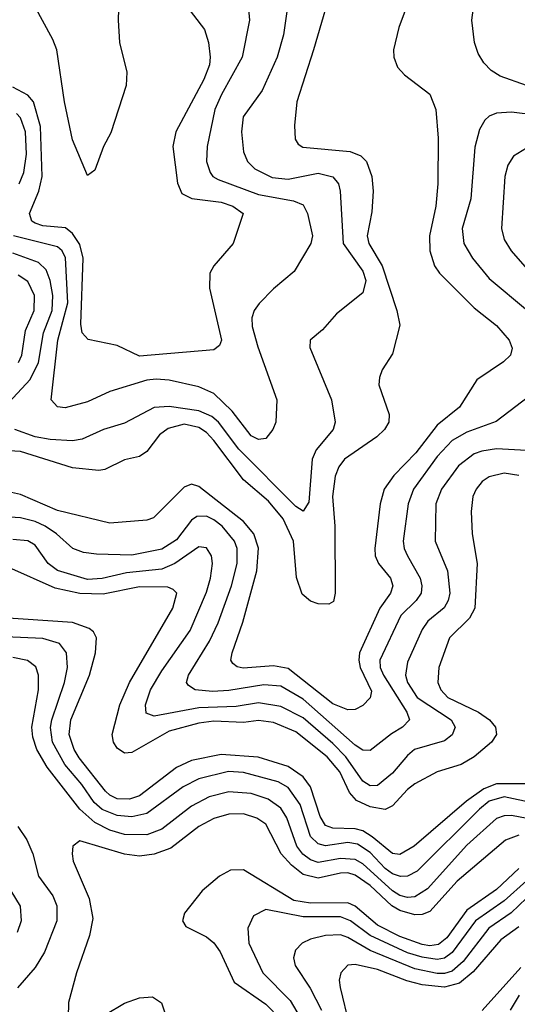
# Model space of a CAD drawing. Header units: inches. Extents: x 1308407 to 1441228, y 959628 to 1036311.
# Tile 313 of 656: x 1356668 to 1358006, y 1011065 to 1013711. Entities that reach past the tile are written whole.
import ezdxf

# ---------------------------------------------------------------- set-up
doc = ezdxf.new("R2010")
doc.units = ezdxf.units.IN
doc.header["$MEASUREMENT"] = 0
doc.layers.add('B3051', color=7, linetype='Continuous')

msp = doc.modelspace()

# ---------------------------------------------------------------- linework, layer by layer
at = {"layer": 'B3051', "color": 5}
for points, elevation in [([(1357515.7, 1013830), (1357458.1, 1013630), (1357413.3, 1013490), (1357406.9, 1013426.8), (1357408.9, 1013390), (1357416.9, 1013376.9), (1357428.8, 1013368.8), (1357556.6, 1013356.6), (1357584.9, 1013344.9), (1357599.8, 1013330), (1357614.2, 1013290), (1357617.8, 1013250), (1357614.6, 1013194.6), (1357602.1, 1013130), (1357606.1, 1013110), (1357641.9, 1013050), (1357681.6, 1012930), (1357689.5, 1012890.5), (1357670, 1012813.6), (1357642.3, 1012770), (1357634.8, 1012750), (1357633.5, 1012730), (1357661.3, 1012650), (1357659.8, 1012630), (1357648.8, 1012610), (1357627.7, 1012590), (1357541, 1012530), (1357525.9, 1012510), (1357515.6, 1012484.4), (1357508.7, 1012430), (1357515.3, 1012350), (1357515.9, 1012170), (1357511.9, 1012148.1), (1357499.2, 1012140.8), (1357470, 1012141.6), (1357450, 1012148.4), (1357427, 1012167), (1357412.4, 1012212.4), (1357403.8, 1012310), (1357376.5, 1012370), (1357337, 1012417), (1357270, 1012474.5), (1357190, 1012580.3), (1357170, 1012601.6), (1357150, 1012615), (1357110, 1012624.1), (1357067.1, 1012612.9), (1357044.2, 1012595.8), (1357010, 1012551), (1356990, 1012537.5), (1356950, 1012528.7), (1356897.4, 1012502.6), (1356880.7, 1012499.3), (1356810, 1012507.1), (1356670, 1012550.7), (1356550, 1012558.2)], 2780), ([(1356936.6, 1013830), (1356932.4, 1013710), (1356936.3, 1013650), (1356955.9, 1013570), (1356954.3, 1013534.3), (1356913.3, 1013406.7), (1356893.2, 1013370), (1356870, 1013306.6), (1356850, 1013292.3), (1356810, 1013388.4), (1356788.6, 1013490), (1356767.8, 1013630), (1356757.6, 1013657.6), (1356707.5, 1013750)], 2680), ([(1358030, 1013534.1), (1357959.5, 1013559.5), (1357934.9, 1013574.9), (1357915.1, 1013595.1), (1357900.3, 1013620.3), (1357890.3, 1013650), (1357883.6, 1013710), (1357896.9, 1013810)], 2820), ([(1357394, 1013790), (1357377.1, 1013670), (1357360.3, 1013610), (1357319.6, 1013520.4), (1357269.1, 1013450), (1357264.2, 1013410), (1357270, 1013356.3), (1357280.1, 1013330), (1357299.8, 1013310), (1357346.8, 1013286.8), (1357390, 1013282.7), (1357470, 1013298.3), (1357510, 1013288.8), (1357524.8, 1013270), (1357529.2, 1013250), (1357537.8, 1013110), (1357590, 1013035.3), (1357598.7, 1013010), (1357590, 1012977.4), (1357519.4, 1012920.6), (1357481.9, 1012878.1), (1357448.7, 1012850), (1357447.6, 1012830), (1357506.4, 1012690), (1357516.1, 1012630), (1357510.2, 1012610), (1357465.1, 1012554.9), (1357453.8, 1012530), (1357445.1, 1012414.9), (1357430, 1012390.8), (1357410, 1012403.2), (1357256.8, 1012556.8), (1357202.4, 1012630), (1357184.7, 1012644.7), (1357150, 1012660.2), (1357070, 1012671.8), (1357030, 1012668.7), (1356950, 1012627.1), (1356893.6, 1012610), (1356835.8, 1012584.2), (1356810, 1012579.3), (1356750, 1012582.9), (1356710, 1012590.6), (1356655, 1012610)], 2760), ([(1357709.5, 1013750), (1357687.2, 1013690), (1357673.2, 1013630), (1357673.8, 1013610), (1357683.7, 1013583.7), (1357702.6, 1013562.6), (1357770.7, 1013510.7), (1357786.6, 1013470), (1357792.9, 1013392.9), (1357791.9, 1013270), (1357786.5, 1013210), (1357769.7, 1013130), (1357770.1, 1013090), (1357783.1, 1013050), (1357796.6, 1013030), (1357890, 1012936.9), (1357950, 1012889.4), (1357983.7, 1012850), (1357991.4, 1012828.6), (1357987.3, 1012810), (1357968.7, 1012791.3), (1357897.1, 1012742.9), (1357850.1, 1012670), (1357790, 1012621.3), (1357733.2, 1012546.8), (1357674, 1012486), (1357648.1, 1012450), (1357637.2, 1012410), (1357622.3, 1012290), (1357623.6, 1012270), (1357632.3, 1012250), (1357665, 1012210), (1357671.3, 1012190), (1357664.8, 1012170), (1357636, 1012130), (1357581.7, 1012010), (1357579.2, 1011990), (1357583.1, 1011970), (1357613.6, 1011906.4), (1357610, 1011888.9), (1357590, 1011868.3), (1357570, 1011857.4), (1357550, 1011856.6), (1357510, 1011873), (1357390, 1011967.4), (1357350, 1011975.1), (1357268.8, 1011968.8), (1357252.3, 1011972.3), (1357241.2, 1011981.2), (1357235.9, 1011990), (1357239.4, 1012010), (1357268.2, 1012091.8), (1357305.5, 1012230), (1357310, 1012291.1), (1357297, 1012330), (1357270, 1012362.5), (1357150, 1012456.6), (1357130, 1012462.9), (1357110, 1012455.3), (1357027.9, 1012372.1), (1357010, 1012366.5), (1356910, 1012358.5), (1356770, 1012392.6), (1356670, 1012435), (1356630, 1012444)], 2820), ([(1357114.4, 1013750), (1357164.4, 1013684.4), (1357175.8, 1013650), (1357180.3, 1013610), (1357178, 1013590), (1357163.3, 1013550), (1357088, 1013410), (1357080.1, 1013370), (1357092, 1013272), (1357104, 1013244), (1357130.7, 1013230.7), (1357210, 1013220.9), (1357241.2, 1013210), (1357269.1, 1013190), (1357241.6, 1013110), (1357190.2, 1013050), (1357178.8, 1013030), (1357178.1, 1012990), (1357210.1, 1012850), (1357204.8, 1012835.2), (1357190, 1012824.2), (1356990, 1012807.2), (1356930, 1012835.4), (1356851.9, 1012851.9), (1356836.2, 1012870), (1356832.9, 1012892.9), (1356838.7, 1013070), (1356830, 1013106.6), (1356810, 1013136.8), (1356791.4, 1013151.4), (1356730, 1013157.4), (1356710, 1013164.4), (1356701, 1013170), (1356694.7, 1013190), (1356719.9, 1013250), (1356729, 1013290), (1356723.8, 1013423.8), (1356705.3, 1013490), (1356690, 1013508.4), (1356649.9, 1013530)], 2720), ([(1357282.4, 1013750), (1357285.9, 1013710), (1357266.1, 1013610), (1357210.1, 1013510), (1357192.5, 1013470), (1357171.9, 1013370), (1357170.1, 1013330), (1357180.4, 1013300.4), (1357187.6, 1013290), (1357201.8, 1013281.8), (1357310, 1013241.6), (1357404, 1013224), (1357430, 1013213.7), (1357441.6, 1013190), (1357455.5, 1013130), (1357450.7, 1013109.3), (1357405.5, 1013034.5), (1357350, 1012987.6), (1357311.8, 1012948.2), (1357298.5, 1012930), (1357292.3, 1012910), (1357293.1, 1012886.9), (1357308.2, 1012831.8), (1357359.4, 1012690), (1357356.5, 1012630), (1357348.9, 1012610), (1357330, 1012585.4), (1357310, 1012583.2), (1357290, 1012592.9), (1357239, 1012659), (1357190, 1012707), (1357150, 1012724.3), (1357070, 1012742.6), (1357034.6, 1012745.4), (1357010, 1012742), (1356910, 1012711.7), (1356850, 1012684), (1356790, 1012668.5), (1356770, 1012670.9), (1356752.9, 1012690), (1356771.1, 1012850), (1356797.2, 1012950), (1356791, 1013071), (1356782, 1013090), (1356770, 1013100.7), (1356651.3, 1013130)], 2740), ([(1356666.9, 1013270), (1356679.3, 1013300.7), (1356686.8, 1013350), (1356683.7, 1013410), (1356670, 1013447), (1356659.2, 1013459.2)], 2740), ([(1358230, 1013432.9), (1357990, 1013462.4), (1357950, 1013459.5), (1357930, 1013452.2), (1357918.6, 1013441.4), (1357903.8, 1013416.2), (1357891.5, 1013368.5), (1357880.8, 1013230), (1357857.6, 1013150), (1357861.5, 1013110), (1357885.4, 1013070), (1357930, 1013015.3), (1358032.9, 1012930)], 2840), ([(1358030, 1013365.7), (1357995.4, 1013344.6), (1357980.1, 1013319.9), (1357972.2, 1013290), (1357962.9, 1013150), (1357970, 1013120.3), (1357989.4, 1013090), (1358093.4, 1012970)], 2860), ([(1356627.3, 1012670), (1356696.2, 1012743.8), (1356718.7, 1012790), (1356732.4, 1012870), (1356755.4, 1012930), (1356757.1, 1012970), (1356750, 1013010), (1356739.1, 1013039.1), (1356718.3, 1013058.3), (1356650, 1013083.3)], 2760), ([(1356665.1, 1012790), (1356673.5, 1012810), (1356683.8, 1012876.2), (1356707.4, 1012930), (1356708.3, 1012970), (1356690, 1013007.3), (1356664.4, 1013024.4)], 2780), ([(1358107.3, 1012752.7), (1357949, 1012631), (1357870, 1012603), (1357830, 1012579.9), (1357790, 1012536.9), (1357726.5, 1012450), (1357711.9, 1012410), (1357699.1, 1012310), (1357701.4, 1012290), (1357710.1, 1012270.1), (1357744.6, 1012210), (1357749.3, 1012190), (1357746.8, 1012170), (1357733.3, 1012150), (1357692.8, 1012110), (1357635.7, 1011990), (1357637, 1011970), (1357645.9, 1011950), (1357708.2, 1011850), (1357716.1, 1011830), (1357697.1, 1011810), (1357667.5, 1011792.5), (1357610, 1011747.8), (1357590, 1011748.7), (1357570, 1011761.7), (1357430, 1011885), (1357370, 1011920.1), (1357324, 1011924), (1357230, 1011908.8), (1357186.3, 1011906.3), (1357139.7, 1011910), (1357121.8, 1011921.8), (1357116.9, 1011930), (1357122.1, 1011950), (1357178.4, 1012041.6), (1357202, 1012090), (1357237.8, 1012190), (1357252.4, 1012250), (1357252.7, 1012290), (1357245.6, 1012310), (1357212.1, 1012350), (1357190, 1012367.5), (1357170, 1012377.1), (1357144.2, 1012375.8), (1357130, 1012366.4), (1357090, 1012313.5), (1357050, 1012288.1), (1356970, 1012272.6), (1356874.9, 1012274.9), (1356839.7, 1012279.7), (1356811, 1012290), (1356766.7, 1012330), (1356736.4, 1012350), (1356710, 1012362.3), (1356670, 1012372.3), (1356570, 1012379)], 2840), ([(1358030, 1012553.7), (1357950, 1012557.6), (1357910, 1012551.9), (1357890, 1012544.4), (1357847.6, 1012512.4), (1357801.4, 1012450), (1357786.5, 1012410), (1357785.1, 1012310), (1357817.8, 1012230), (1357824.4, 1012170), (1357820.1, 1012150), (1357809, 1012131), (1357765.4, 1012094.6), (1357750, 1012072.8), (1357710, 1011985.1), (1357704.6, 1011950), (1357710.8, 1011930), (1357736.8, 1011890), (1357828.1, 1011830), (1357838.1, 1011810), (1357830.1, 1011789.9), (1357810, 1011773.5), (1357729.5, 1011750), (1357710, 1011734.1), (1357670, 1011686.1), (1357630, 1011653.7), (1357610, 1011652), (1357590, 1011665.2), (1357545.1, 1011730), (1357510, 1011766.3), (1357430, 1011835.4), (1357370, 1011865.4), (1357310, 1011875.2), (1357250, 1011865.3), (1357150, 1011861.8), (1357030, 1011839.9), (1357007.9, 1011847.9), (1357006.2, 1011870), (1357020.1, 1011910), (1357050, 1011961.2), (1357126, 1012070), (1357170, 1012172.9), (1357181.3, 1012210), (1357186, 1012250), (1357183.4, 1012270), (1357170, 1012291.5), (1357150, 1012294.2), (1357084.8, 1012250), (1357050, 1012234.8), (1356954.8, 1012225.2), (1356890, 1012209.7), (1356850, 1012206.5), (1356770, 1012230.6), (1356744.4, 1012250), (1356710, 1012299.1), (1356690, 1012310.3), (1356650, 1012314.1)], 2860), ([(1358010, 1012486), (1357970, 1012492.5), (1357930, 1012483.1), (1357910.9, 1012470), (1357894.5, 1012450), (1357885.7, 1012430), (1357881.2, 1012390), (1357884.3, 1012330), (1357897.3, 1012250), (1357891.3, 1012130), (1357877.3, 1012102.7), (1357823.6, 1012050), (1357794.6, 1011970), (1357792.1, 1011930), (1357800.1, 1011910), (1357818.9, 1011890), (1357901.5, 1011850), (1357930.6, 1011830), (1357946.9, 1011810), (1357949.5, 1011790), (1357935.7, 1011770), (1357889.6, 1011730), (1357855, 1011710), (1357790.1, 1011689.9), (1357730, 1011658.1), (1357710, 1011642.9), (1357670, 1011598.5), (1357650.7, 1011589.3), (1357610, 1011596.2), (1357572.9, 1011612.9), (1357554.9, 1011634.9), (1357528.5, 1011690), (1357494.7, 1011730), (1357410, 1011797.6), (1357350, 1011822.9), (1357310, 1011828), (1357270, 1011822.6), (1357190, 1011826.1), (1357150, 1011820.9), (1357070, 1011799.3), (1356970, 1011741.6), (1356950, 1011740.6), (1356930, 1011753.6), (1356920.1, 1011770), (1356916.8, 1011790), (1356936.9, 1011870), (1356963.5, 1011930), (1357079.5, 1012130), (1357090.4, 1012170), (1357080.3, 1012180.3), (1357066, 1012186), (1356990, 1012186.7), (1356892.9, 1012167.1), (1356830, 1012169.1), (1356763.9, 1012183.9), (1356639.4, 1012239.4)], 2880), ([(1358030, 1011658.1), (1357950, 1011658.2), (1357915.5, 1011644.5), (1357868.7, 1011611.3), (1357728.6, 1011490), (1357690, 1011468), (1357670, 1011470.8), (1357615.8, 1011515.8), (1357590, 1011531.4), (1357570, 1011536.7), (1357510, 1011538.3), (1357490, 1011546.3), (1357475.6, 1011570), (1357450, 1011649.4), (1357430, 1011676.2), (1357390, 1011704.5), (1357309.1, 1011729.1), (1357210, 1011736.9), (1357130, 1011720.1), (1357090, 1011702), (1356990, 1011625.6), (1356963.1, 1011616.9), (1356930, 1011617.9), (1356910, 1011627.2), (1356898.5, 1011638.5), (1356827.8, 1011727.8), (1356814.2, 1011750), (1356801.2, 1011790), (1356805.7, 1011830), (1356856.2, 1011950), (1356872, 1012010), (1356874.4, 1012050), (1356866.2, 1012066.1), (1356855.2, 1012075.2), (1356810, 1012091.2), (1356610, 1012105.1)], 2920), ([(1358050, 1011606.2), (1357970, 1011622.6), (1357930, 1011610.8), (1357904.1, 1011590), (1357736.4, 1011423.6), (1357710.5, 1011409.5), (1357691.6, 1011408.4), (1357670, 1011415.9), (1357650, 1011430), (1357610, 1011473.6), (1357576, 1011496), (1357550, 1011500), (1357490, 1011491.6), (1357470, 1011496.8), (1357450, 1011516.1), (1357422.1, 1011602.1), (1357390, 1011648.1), (1357363, 1011663), (1357270, 1011687.9), (1357229.4, 1011690.6), (1357150, 1011671), (1357107.2, 1011650), (1357010, 1011578.2), (1356970, 1011569), (1356930, 1011572.4), (1356890, 1011589), (1356868, 1011608), (1356835.6, 1011655.6), (1356789.4, 1011710), (1356756.7, 1011770), (1356751.2, 1011808.8), (1356754.2, 1011830), (1356788.6, 1011930), (1356796.4, 1011970), (1356794.2, 1012010), (1356775.1, 1012035.1), (1356730, 1012048.2), (1356630, 1012052.5)], 2940), ([(1358070, 1011557.4), (1357990, 1011572.7), (1357970, 1011572.2), (1357950, 1011564.4), (1357870, 1011492.6), (1357764.1, 1011375.9), (1357730, 1011354.4), (1357710, 1011352.4), (1357690, 1011357.9), (1357670, 1011370.6), (1357590, 1011443.1), (1357570, 1011454.7), (1357530, 1011457), (1357470, 1011446.5), (1357450, 1011453.2), (1357429.2, 1011469.2), (1357412.7, 1011490), (1357386.4, 1011566.4), (1357370, 1011592.7), (1357336.3, 1011616.3), (1357290, 1011631.5), (1357230, 1011636.1), (1357177.2, 1011622.8), (1357130, 1011597.9), (1357050, 1011536.3), (1357010, 1011521.2), (1356950, 1011521.3), (1356910, 1011533), (1356870, 1011553.7), (1356830.2, 1011590), (1356742.3, 1011702.3), (1356714.3, 1011750), (1356703.4, 1011783.4), (1356700.5, 1011810), (1356718.9, 1011910), (1356718.7, 1011950), (1356711.8, 1011971.8), (1356689.6, 1011989.6), (1356650, 1011997.4)], 2960), ([(1358010, 1011519.8), (1357973.9, 1011506.1), (1357844.1, 1011395.9), (1357770, 1011314.4), (1357750, 1011306.7), (1357730, 1011306.2), (1357690, 1011317.5), (1357668.7, 1011330), (1357610, 1011384.8), (1357570, 1011412.8), (1357550, 1011418.4), (1357530, 1011417.7), (1357470, 1011404.5), (1357430, 1011413.9), (1357398.9, 1011438.9), (1357370.5, 1011470), (1357329.3, 1011549.3), (1357305.6, 1011565.6), (1357270, 1011576.8), (1357230, 1011576.5), (1357190, 1011564.5), (1357150, 1011543.4), (1357074.7, 1011485.3), (1357030, 1011468.8), (1356990, 1011463.9), (1356950, 1011469), (1356830, 1011505), (1356811.4, 1011490), (1356808.8, 1011470), (1356812.3, 1011450), (1356855.3, 1011350), (1356864.4, 1011295.6), (1356855.7, 1011250), (1356820.7, 1011150), (1356799.3, 1011070), (1356798.5, 1011030)], 2980), ([(1356663.5, 1011543.6), (1356687.3, 1011507.3), (1356703.4, 1011470), (1356718.8, 1011410), (1356757.1, 1011357.1), (1356768.2, 1011330), (1356767.6, 1011290), (1356734.9, 1011205.1), (1356710, 1011164.2), (1356662.2, 1011110)], 2960), ([(1358010, 1011430.4), (1357950, 1011374.3), (1357870, 1011318.3), (1357816.4, 1011243.6), (1357793.6, 1011226.4), (1357770, 1011222.5), (1357750, 1011226), (1357690, 1011247.6), (1357630, 1011278.2), (1357570, 1011329.5), (1357550, 1011338.3), (1357450, 1011337.3), (1357404.7, 1011344.7), (1357270, 1011427.1), (1357234.5, 1011425.5), (1357205.4, 1011410), (1357159, 1011370), (1357111.1, 1011310), (1357105.4, 1011290), (1357114.5, 1011274.5), (1357170, 1011247), (1357190, 1011230.7), (1357206.5, 1011206.5), (1357244.8, 1011124.8), (1357330, 1011066.2), (1357350, 1011044.8)], 3020), ([(1358030, 1011397.4), (1357970, 1011343.6), (1357893.5, 1011290), (1357830, 1011204.5), (1357810, 1011189.5), (1357790, 1011185.8), (1357750, 1011191.7), (1357710, 1011203.9), (1357610, 1011250), (1357557.6, 1011290), (1357530, 1011300.3), (1357430, 1011300.9), (1357330, 1011320.2), (1357296.6, 1011303.4), (1357281.2, 1011270), (1357283.6, 1011230), (1357321.7, 1011150), (1357395.2, 1011075.2), (1357421.9, 1011030)], 3040), ([(1356644, 1011370), (1356669.2, 1011329.2), (1356672.5, 1011290), (1356661.7, 1011258.3)], 2940), ([(1358030, 1011350.7), (1357989.2, 1011310.8), (1357928.9, 1011270), (1357859.8, 1011180.2), (1357830, 1011154.8), (1357810, 1011148.3), (1357790, 1011148.2), (1357730, 1011160.7), (1357609.7, 1011209.7), (1357550, 1011245.1), (1357530, 1011252.1), (1357490, 1011250.6), (1357450, 1011240.1), (1357427.1, 1011230), (1357409.1, 1011210.9), (1357404.3, 1011190), (1357408.4, 1011170), (1357448.8, 1011108.8), (1357479.4, 1011050)], 3060), ([(1358010, 1011273.2), (1357960.9, 1011239.1), (1357887.1, 1011152.9), (1357850, 1011121.8), (1357810, 1011111.1), (1357750, 1011117.9), (1357708.4, 1011128.4), (1357630, 1011159.3), (1357570, 1011172.1), (1357549.7, 1011170.3), (1357530.9, 1011150), (1357527, 1011130), (1357529.6, 1011110.4), (1357553.3, 1011010)], 3080), ([(1358015.4, 1011164.6), (1357911.4, 1011048.6)], 3120), ([(1356847.5, 1011007.5), (1356950, 1011068.9), (1356990, 1011082.4), (1357025.1, 1011085.1), (1357049.6, 1011069.6), (1357069.1, 1011010)], 2980), ([(1358010.7, 1011090), (1357986.5, 1011050)], 3140)]:
    msp.add_lwpolyline(points, dxfattribs=dict(at, elevation=elevation))

doc.saveas('drawing.dxf')
